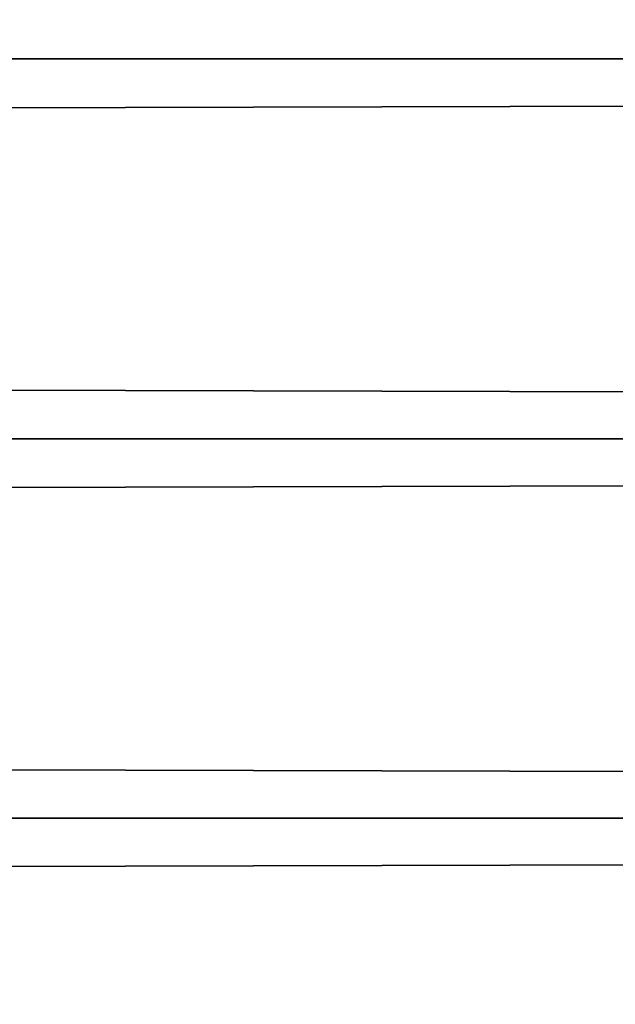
# Model space of a CAD drawing. Header units: millimetres. Extents: x -184 to 165, y -135 to 242.
# Tile 769 of 1056: x -38.732 to -38.01, y -77.365 to -76.172. Entities that reach past the tile are written whole.
import ezdxf

# ---------------------------------------------------------------- set-up
doc = ezdxf.new("R2010")
doc.units = ezdxf.units.MM
doc.header["$LTSCALE"] = 41.718519
doc.layers.add('384', color=7, linetype='CONTINUOUS')
doc.layers.add('386', color=7, linetype='CONTINUOUS')

msp = doc.modelspace()

# ---------------------------------------------------------------- linework, layer by layer
at = {"layer": '384', "linetype": 'CONTINUOUS'}
for points in [[(-17.7468, -75.758, 60), (-17.8949, -76.2194, 60), (-179.7532, -75.758, 60), (-17.7468, -75.758, 60)], [(-17.8949, -76.2194, 60), (-179.6051, -76.2194, 60), (-179.7532, -75.758, 60), (-17.8949, -76.2194, 60)], [(-17.8949, -76.2194, 60), (-18.0457, -76.68, 60), (-179.6051, -76.2194, 60), (-17.8949, -76.2194, 60)], [(-18.0457, -76.68, 60), (-179.4543, -76.68, 60), (-179.6051, -76.2194, 60), (-18.0457, -76.68, 60)], [(-18.0457, -76.68, 60), (-18.1991, -77.1396, 60), (-179.4543, -76.68, 60), (-18.0457, -76.68, 60)], [(-18.1991, -77.1396, 60), (-179.3008, -77.1397, 60), (-179.4543, -76.68, 60), (-18.1991, -77.1396, 60)], [(-18.1991, -77.1396, 60), (-18.3552, -77.5984, 60), (-179.3008, -77.1397, 60), (-18.1991, -77.1396, 60)], [(-18.3552, -77.5984, 60), (-179.1448, -77.5985, 60), (-179.3008, -77.1397, 60), (-18.3552, -77.5984, 60)]]:
    msp.add_3dface(points, dxfattribs=at)
at = {"layer": '386', "linetype": 'CONTINUOUS'}
for points in [[(-179.7532, -75.758, 63), (-179.6051, -76.2194, 63), (-17.7468, -75.758, 63), (-179.7532, -75.758, 63)], [(-179.6051, -76.2194, 63), (-17.8949, -76.2194, 63), (-17.7468, -75.758, 63), (-179.6051, -76.2194, 63)], [(-179.6051, -76.2194, 63), (-179.4543, -76.68, 63), (-17.8949, -76.2194, 63), (-179.6051, -76.2194, 63)], [(-179.4543, -76.68, 63), (-18.0457, -76.68, 63), (-17.8949, -76.2194, 63), (-179.4543, -76.68, 63)], [(-179.4543, -76.68, 63), (-179.3009, -77.1396, 63), (-18.0457, -76.68, 63), (-179.4543, -76.68, 63)], [(-179.3009, -77.1396, 63), (-18.1992, -77.1397, 63), (-18.0457, -76.68, 63), (-179.3009, -77.1396, 63)], [(-179.3009, -77.1396, 63), (-179.1448, -77.5984, 63), (-18.1992, -77.1397, 63), (-179.3009, -77.1396, 63)], [(-179.1448, -77.5984, 63), (-18.3552, -77.5985, 63), (-18.1992, -77.1397, 63), (-179.1448, -77.5984, 63)]]:
    msp.add_3dface(points, dxfattribs=at)

doc.saveas('drawing.dxf')
